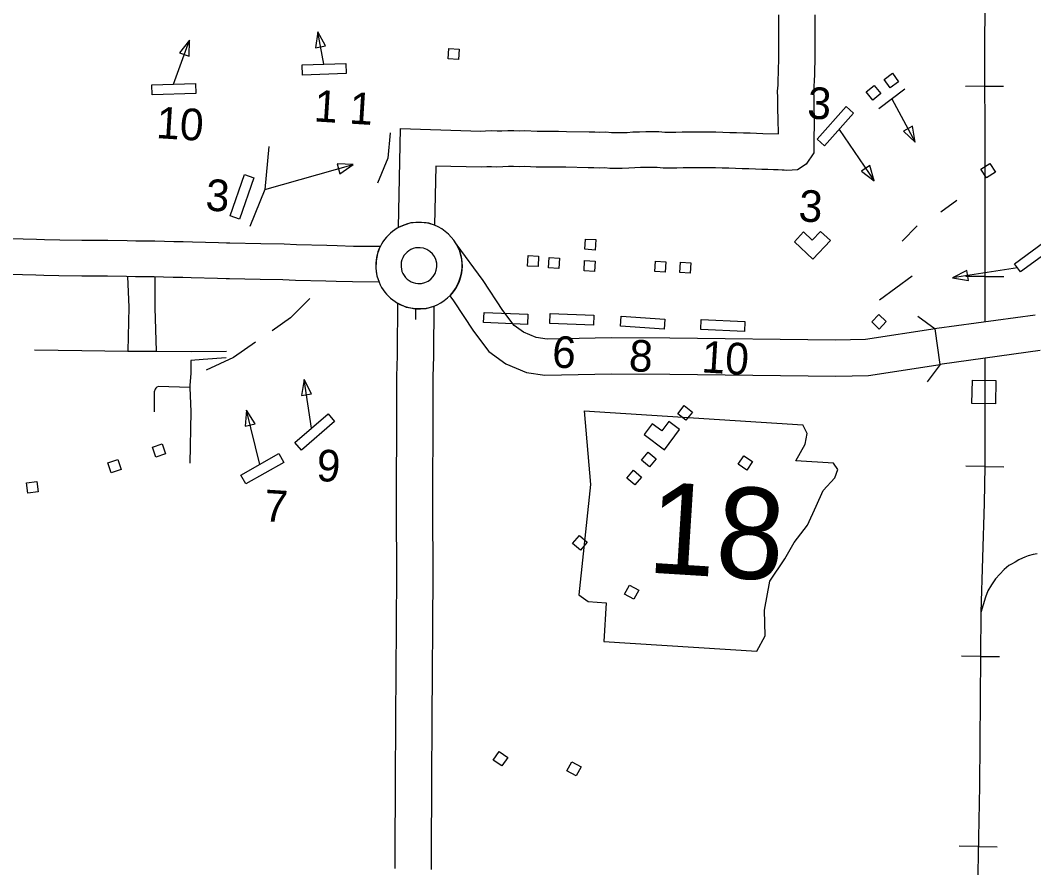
# Model space of a CAD drawing. Extents: x 1366406 to 1373462, y 376856 to 381998.
# Drawn here: x 1369095.2 to 1369209.2, y 379869.7 to 379965 of the extents above; entities that cross this region are included whole.
import ezdxf

# ---------------------------------------------------------------- set-up
doc = ezdxf.new("R2010")
doc.units = 0
for name, color, linetype in [('10', 7, 'Continuous'), ('15', 7, 'Continuous'), ('21', 7, 'Continuous'), ('24', 7, 'Continuous'), ('34', 7, 'Continuous'), ('37', 7, 'Continuous'), ('40', 7, 'Continuous'), ('56', 7, 'Continuous'), ('58', 7, 'Continuous')]:
    doc.layers.add(name, color=color, linetype=linetype)

msp = doc.modelspace()

# ---------------------------------------------------------------- linework, layer by layer
at = {"layer": '10'}
for points in [[(1369094, 379940.46), (1369097, 379940.39), (1369097.92, 379940.37), (1369099.62, 379940.32), (1369102.12, 379940.28), (1369103.22, 379940.3), (1369105.05, 379940.28), (1369107.21, 379940.24), (1369108.2, 379940.23), (1369110.32, 379940.2), (1369111.41, 379940.19), (1369112.48, 379940.14), (1369113.52, 379940.13), (1369114.55, 379940.11), (1369117.51, 379940.01), (1369118.39, 379939.99), (1369118.77, 379939.98), (1369122.27, 379939.93), (1369124.87, 379939.87), (1369126.28, 379939.82), (1369129.7, 379939.72), (1369130.84, 379939.69), (1369132.67, 379939.63), (1369135.7, 379939.6), (1369135.37, 379938.78), (1369135.23, 379937.96), (1369135.19, 379937.1), (1369135.32, 379936.27), (1369135.56, 379935.55)], [(1369144.24, 379939.88), (1369144.5, 379939.38), (1369144.66, 379938.97), (1369144.77, 379938.57), (1369144.85, 379938.19), (1369144.89, 379937.8), (1369144.91, 379937.37), (1369144.89, 379936.97), (1369144.83, 379936.58), (1369144.73, 379936.13), (1369144.57, 379935.64), (1369144.43, 379935.32), (1369144.24, 379934.97), (1369144.01, 379934.62), (1369143.79, 379934.34), (1369143.53, 379934.04)], [(1369198.71, 379926.29), (1369198.13, 379930.3), (1369190.29, 379929.11), (1369186.94, 379929.04), (1369168.3, 379929.26), (1369161.68, 379929.29), (1369154.48, 379929.15), (1369153.25, 379929.33), (1369151.83, 379929.93), (1369150.78, 379930.7), (1369149.5, 379932.39), (1369147.28, 379935.77), (1369144.24, 379939.88)], [(1369135.56, 379935.55), (1369132.59, 379935.59), (1369130.73, 379935.64), (1369129.59, 379935.67), (1369126.14, 379935.77), (1369124.75, 379935.83), (1369122.2, 379935.88), (1369118.73, 379935.93), (1369118.34, 379935.94), (1369117.39, 379935.96), (1369114.43, 379936.06), (1369113.46, 379936.08), (1369112.38, 379936.09), (1369111.3, 379936.14), (1369110.27, 379936.15), (1369108.14, 379936.18), (1369107.15, 379936.2), (1369105, 379936.23), (1369103.23, 379936.25), (1369102.12, 379936.23), (1369099.53, 379936.28), (1369097.83, 379936.32), (1369096.92, 379936.34), (1369093.92, 379936.41)], [(1369143.53, 379934.04), (1369143.95, 379933.46), (1369146.19, 379930.05), (1369147.91, 379927.78), (1369149.81, 379926.39), (1369152.15, 379925.39), (1369154.23, 379925.1), (1369161.71, 379925.24), (1369168.27, 379925.21), (1369186.96, 379924.99), (1369190.64, 379925.07), (1369198.71, 379926.29)], [(1369209.39, 379931.87), (1369198.35, 379930.34), (1369198.13, 379930.31)], [(1369198.71, 379926.29), (1369198.13, 379930.3)], [(1369209.95, 379927.86), (1369198.93, 379926.33), (1369198.71, 379926.3)]]:
    msp.add_lwpolyline(points, dxfattribs=at)
at = {"layer": '15'}
for points in [[(1369180.5, 379952.25), (1369180.47, 379953.9), (1369180.45, 379955.08), (1369180.44, 379955.72), (1369180.44, 379956.34), (1369180.42, 379957.05), (1369180.46, 379957.73), (1369180.48, 379958.39), (1369180.51, 379959.07), (1369180.53, 379959.73), (1369180.54, 379960.39), (1369180.55, 379960.94), (1369180.56, 379961.68), (1369180.55, 379962.33), (1369180.55, 379962.99), (1369180.55, 379963.65), (1369180.55, 379964.31), (1369180.55, 379964.98), (1369180.55, 379965.65)], [(1369184.6, 379965.65), (1369184.6, 379964.98), (1369184.6, 379964.31), (1369184.6, 379963.66), (1369184.6, 379963), (1369184.6, 379962.35), (1369184.61, 379961.68), (1369184.6, 379960.9), (1369184.59, 379960.31), (1369184.58, 379959.61), (1369184.55, 379958.91), (1369184.52, 379958.24), (1369184.5, 379957.57), (1369184.47, 379956.99), (1369184.49, 379956.39), (1369184.49, 379955.75), (1369184.5, 379955.15), (1369184.52, 379953.98), (1369184.53, 379953.41), (1369184.54, 379952.77), (1369184.5, 379952.28), (1369184.48, 379950.11)], [(1369141.81, 379941.96), (1369141.15, 379942.19), (1369140.09, 379942.29), (1369139.13, 379942.24), (1369138.39, 379941.99), (1369137.76, 379941.72), (1369137.97, 379952.84)], [(1369137.97, 379952.84), (1369145.89, 379952.58), (1369146.99, 379952.56), (1369147.54, 379952.59), (1369148.26, 379952.61), (1369148.86, 379952.58), (1369149.39, 379952.59), (1369150.05, 379952.61), (1369150.31, 379952.61), (1369150.73, 379952.61), (1369151.35, 379952.59), (1369151.95, 379952.62), (1369153.35, 379952.56), (1369154.69, 379952.55), (1369155.29, 379952.56), (1369155.76, 379952.55), (1369156.66, 379952.53), (1369159.2, 379952.49), (1369159.85, 379952.47), (1369160.41, 379952.45), (1369161.07, 379952.47), (1369161.71, 379952.42), (1369162.27, 379952.41), (1369162.89, 379952.41), (1369163.49, 379952.42), (1369164.12, 379952.47), (1369164.86, 379952.49), (1369165.58, 379952.51), (1369166.26, 379952.5), (1369167.03, 379952.5), (1369167.72, 379952.44), (1369168.35, 379952.44), (1369168.97, 379952.43), (1369169.68, 379952.49), (1369170.44, 379952.48), (1369171.18, 379952.48), (1369171.93, 379952.47), (1369172.7, 379952.47), (1369173.47, 379952.46), (1369174.25, 379952.44), (1369175.03, 379952.42), (1369175.8, 379952.4), (1369176.56, 379952.38), (1369177.31, 379952.35), (1369178.04, 379952.32), (1369178.76, 379952.3), (1369180.5, 379952.25)], [(1369184.48, 379950.11), (1369183.64, 379948.83), (1369182.66, 379948.21), (1369181.45, 379948.14), (1369181.16, 379948.18), (1369180.91, 379948.18), (1369180.47, 379948.2), (1369179.95, 379948.21), (1369179.33, 379948.23), (1369178.63, 379948.25), (1369177.91, 379948.28), (1369177.17, 379948.3), (1369176.43, 379948.33), (1369175.68, 379948.35), (1369174.92, 379948.38), (1369174.17, 379948.39), (1369173.41, 379948.41), (1369172.66, 379948.42), (1369171.9, 379948.42), (1369171.17, 379948.43), (1369170.42, 379948.43), (1369169.8, 379948.43), (1369169.09, 379948.38), (1369168.31, 379948.39), (1369167.54, 379948.39), (1369166.87, 379948.45), (1369166.25, 379948.45), (1369165.59, 379948.46), (1369164.97, 379948.45), (1369164.34, 379948.42), (1369163.66, 379948.38), (1369162.92, 379948.36), (1369162.24, 379948.36), (1369161.54, 379948.37), (1369160.97, 379948.41), (1369160.4, 379948.4), (1369159.72, 379948.42), (1369159.09, 379948.44), (1369156.59, 379948.49), (1369155.69, 379948.5), (1369155.28, 379948.51), (1369154.7, 379948.5), (1369153.25, 379948.51), (1369151.95, 379948.56), (1369151.36, 379948.54), (1369150.68, 379948.56), (1369150.35, 379948.56), (1369150.12, 379948.56), (1369149.5, 379948.54), (1369148.83, 379948.52), (1369148.2, 379948.55), (1369147.7, 379948.54), (1369147.07, 379948.51), (1369141.94, 379948.6)], [(1369141.94, 379948.6), (1369141.81, 379941.96)], [(1369137.39, 379873.17), (1369137.39, 379874.04), (1369137.39, 379874.9), (1369137.4, 379875.76), (1369137.4, 379876.61), (1369137.41, 379877.45), (1369137.42, 379878.27), (1369137.42, 379879.06), (1369137.42, 379879.83), (1369137.42, 379880.58), (1369137.42, 379881.29), (1369137.42, 379881.96), (1369137.43, 379882.59), (1369137.44, 379883.17), (1369137.44, 379883.71), (1369137.45, 379884.2), (1369137.46, 379884.66), (1369137.45, 379885.01), (1369137.46, 379885.39), (1369137.46, 379885.72), (1369137.46, 379886.05), (1369137.46, 379886.42), (1369137.46, 379886.86), (1369137.46, 379887.38), (1369137.46, 379888.01), (1369137.46, 379888.72), (1369137.47, 379889.49), (1369137.47, 379890.31), (1369137.48, 379891.58), (1369137.48, 379892.04), (1369137.49, 379892.93), (1369137.5, 379893.83), (1369137.52, 379894.74), (1369137.53, 379895.66), (1369137.53, 379896.58), (1369137.54, 379897.52), (1369137.54, 379898.47), (1369137.54, 379899.42), (1369137.55, 379900.37), (1369137.56, 379901.3), (1369137.57, 379902.23), (1369137.57, 379903.15), (1369137.57, 379904.05), (1369137.57, 379904.95), (1369137.55, 379905.84), (1369137.53, 379906.85), (1369137.54, 379907.67), (1369137.54, 379908.54), (1369137.53, 379909.42), (1369137.53, 379910.31), (1369137.53, 379911.18), (1369137.54, 379912.05), (1369137.54, 379912.9), (1369137.54, 379913.74), (1369137.54, 379914.59), (1369137.54, 379915.44), (1369137.55, 379916.35), (1369137.55, 379917.14), (1369137.56, 379917.98), (1369137.56, 379918.82), (1369137.56, 379919.69), (1369137.56, 379920.47), (1369137.57, 379921.28), (1369137.57, 379922.08), (1369137.58, 379922.86), (1369137.58, 379923.62), (1369137.58, 379924.39), (1369137.58, 379925.16), (1369137.59, 379925.92), (1369137.62, 379927.52), (1369137.63, 379927.74), (1369137.67, 379933.2), (1369138.63, 379932.76), (1369139.68, 379932.59), (1369140.86, 379932.6), (1369141.71, 379932.87)], [(1369139.68, 379932.59), (1369139.67, 379931.37)], [(1369141.71, 379932.87), (1369141.68, 379927.67), (1369141.67, 379927.45), (1369141.64, 379925.86), (1369141.63, 379925.13), (1369141.63, 379924.39), (1369141.63, 379923.62), (1369141.63, 379922.84), (1369141.62, 379922.04), (1369141.61, 379921.25), (1369141.61, 379920.46), (1369141.61, 379919.68), (1369141.61, 379918.81), (1369141.61, 379917.96), (1369141.6, 379917.11), (1369141.6, 379916.33), (1369141.59, 379915.43), (1369141.59, 379914.59), (1369141.59, 379913.75), (1369141.59, 379912.89), (1369141.59, 379912.03), (1369141.58, 379911.16), (1369141.58, 379910.29), (1369141.58, 379909.44), (1369141.59, 379908.56), (1369141.59, 379907.66), (1369141.58, 379906.88), (1369141.6, 379905.92), (1369141.62, 379905), (1369141.62, 379904.07), (1369141.62, 379903.13), (1369141.62, 379902.2), (1369141.61, 379901.26), (1369141.6, 379900.33), (1369141.59, 379899.39), (1369141.59, 379898.46), (1369141.59, 379897.52), (1369141.58, 379896.57), (1369141.58, 379895.62), (1369141.57, 379894.68), (1369141.55, 379893.78), (1369141.54, 379892.88), (1369141.53, 379892), (1369141.53, 379891.55), (1369141.52, 379890.28), (1369141.52, 379889.47), (1369141.51, 379888.7), (1369141.51, 379888), (1369141.51, 379887.37), (1369141.51, 379886.85), (1369141.51, 379886.43), (1369141.51, 379886.06), (1369141.51, 379885.72), (1369141.51, 379885.37), (1369141.5, 379885.02), (1369141.51, 379884.64), (1369141.5, 379884.14), (1369141.49, 379883.66), (1369141.49, 379883.12), (1369141.48, 379882.55), (1369141.47, 379881.93), (1369141.47, 379881.27), (1369141.47, 379880.57), (1369141.47, 379879.83), (1369141.47, 379879.06), (1369141.47, 379878.24), (1369141.46, 379877.41), (1369141.45, 379876.58), (1369141.45, 379875.73), (1369141.44, 379874.88), (1369141.44, 379874.02), (1369141.44, 379873.16)], [(1369137.36, 379869.59), (1369137.37, 379870.49), (1369137.38, 379871.8), (1369137.38, 379872.29), (1369137.39, 379873.17)], [(1369141.44, 379873.16), (1369141.43, 379872.27), (1369141.43, 379871.78), (1369141.42, 379870.45), (1369141.41, 379869.48)]]:
    msp.add_lwpolyline(points, dxfattribs=at)
at = {"layer": '21'}
for p, q in [((1369158.64, 379921.08), (1369159.36, 379912.8)), ((1369183.75, 379918.54), (1369183.24, 379919.53)), ((1369183.53, 379917.32), (1369183.75, 379918.54)), ((1369182.46, 379915.47), (1369183.53, 379917.32)), ((1369186.7, 379915.2), (1369182.46, 379915.47)), ((1369187.2, 379914.48), (1369186.7, 379915.2)), ((1369185.54, 379912.12), (1369186.87, 379913.54)), ((1369186.87, 379913.54), (1369187.2, 379914.48)), ((1369159.36, 379912.8), (1369158.03, 379900.38)), ((1369184.75, 379910.38), (1369185.54, 379912.12)), ((1369183.79, 379908.24), (1369184.75, 379910.38)), ((1369182.29, 379906.28), (1369183.79, 379908.24)), ((1369181.21, 379904.42), (1369182.29, 379906.28)), ((1369179.55, 379901.92), (1369181.21, 379904.42)), ((1369178.93, 379898.66), (1369179.55, 379901.92)), ((1369158.03, 379900.38), (1369159.08, 379899.63)), ((1369159.08, 379899.63), (1369161.13, 379899.5)), ((1369161.13, 379899.5), (1369160.86, 379895.13)), ((1369179.02, 379895.77), (1369178.93, 379898.66)), ((1369178.09, 379894.05), (1369179.02, 379895.77)), ((1369160.86, 379895.13), (1369178.09, 379894.05))]:
    msp.add_line(p, q, dxfattribs=at)
msp.add_lwpolyline([(1369158.64, 379921.08), (1369183.24, 379919.53)], dxfattribs=at)
at = {"layer": '24'}
for radius, start, end in [(4.86, 86.4139, 266.4139), (4.86, 266.4139, 86.4139), (2.02, 86.4139, 266.4139), (2.02, 266.4139, 86.4139)]:
    msp.add_arc((1369140.05, 379937.43), radius, start, end, dxfattribs=at)
at = {"layer": '34'}
for points in [[(1369107.26, 379936.19), (1369107.4, 379932.74), (1369107.3, 379927.81)], [(1369110.31, 379936.18), (1369110.34, 379932.66), (1369110.46, 379927.79)], [(1369096.79, 379927.97), (1369102.12, 379927.89), (1369107.3, 379927.81), (1369110.46, 379927.79), (1369114.41, 379927.76), (1369118.4, 379927.79)], [(1369114.39, 379926.77), (1369114.37, 379925.31), (1369114.28, 379923.93), (1369114.28, 379923.73), (1369114.38, 379920.96), (1369114.28, 379915.21)], [(1369118.37, 379927.04), (1369115.76, 379926.85), (1369114.39, 379926.77)], [(1369114.28, 379923.73), (1369110.74, 379923.84), (1369110.55, 379923.76), (1369110.44, 379923.65), (1369110.36, 379923.51), (1369110.27, 379923.24), (1369110.26, 379922.88), (1369110.27, 379920.96)]]:
    msp.add_lwpolyline(points, dxfattribs=at)
at = {"layer": '37'}
for points in [[(1369196.18, 379931.75), (1369198.13, 379930.3)], [(1369198.71, 379926.29), (1369197.25, 379924.34)]]:
    msp.add_lwpolyline(points, dxfattribs=at)
at = {"layer": '40'}
for p, q in [((1369203.71, 379957.6), (1369201.57, 379957.59)), ((1369203.71, 379957.6), (1369205.84, 379957.61)), ((1369203.74, 379936.21), (1369201.6, 379936.22)), ((1369203.74, 379936.21), (1369205.88, 379936.21)), ((1369203.72, 379914.83), (1369201.58, 379914.87)), ((1369203.72, 379914.83), (1369205.86, 379914.79)), ((1369203.24, 379893.45), (1369201.1, 379893.47)), ((1369203.24, 379893.45), (1369205.37, 379893.44)), ((1369203, 379872.07), (1369200.86, 379872.11)), ((1369203, 379872.07), (1369205.14, 379872.03))]:
    msp.add_line(p, q, dxfattribs=at)
for points in [[(1369204.17, 380048.19), (1369203.99, 380035.64), (1369203.93, 380031.4), (1369203.96, 380031.14), (1369203.9, 380028.12), (1369203.93, 380026.11), (1369203.84, 380018.74), (1369203.93, 380003.71), (1369203.8, 379990.97), (1369203.88, 379971.85), (1369203.68, 379963.51), (1369203.75, 379947.74), (1369203.73, 379931.08)], [(1369203.73, 379927), (1369203.72, 379914.83), (1369203.65, 379910.71), (1369203.27, 379898.39), (1369203.14, 379878.88), (1369202.78, 379861.36), (1369202.6, 379803.28), (1369202.23, 379752.73)], [(1369209.63, 379905.01), (1369209.17, 379904.93), (1369208.61, 379904.78), (1369208.23, 379904.63), (1369207.97, 379904.52), (1369207.55, 379904.31), (1369207.16, 379904.08), (1369206.73, 379903.83), (1369206.45, 379903.67), (1369205.91, 379903.23), (1369205.43, 379902.71), (1369204.93, 379902.19), (1369204.5, 379901.53), (1369204.07, 379900.84), (1369203.81, 379900.13), (1369203.53, 379899.28), (1369203.27, 379898.39)]]:
    msp.add_lwpolyline(points, dxfattribs=at)
msp.add_lwpolyline([(1369202.33, 379924.55), (1369204.98, 379924.51), (1369204.94, 379921.87), (1369202.29, 379921.91)], close=True, dxfattribs=at)
at = {"layer": '56'}
for points in [[(1369128.42, 379961.92), (1369129.55, 379962.14), (1369128.66, 379963.72)], [(1369113.1, 379961.36), (1369114.18, 379960.98), (1369114.22, 379962.79)], [(1369143.34, 379960.69), (1369143.41, 379961.86), (1369144.58, 379961.78), (1369144.51, 379960.62)], [(1369126.93, 379958.87), (1369126.89, 379960), (1369131.81, 379960.15), (1369131.85, 379959.03)], [(1369192.39, 379958.37), (1369193.33, 379959.07), (1369194.03, 379958.12), (1369193.08, 379957.42)], [(1369110.02, 379956.63), (1369109.98, 379957.76), (1369114.9, 379957.92), (1369114.94, 379956.79)], [(1369190.38, 379956.97), (1369191.29, 379957.71), (1369192.03, 379956.8), (1369191.12, 379956.06)], [(1369188.13, 379955.33), (1369188.97, 379954.58), (1369185.7, 379950.91), (1369184.86, 379951.66)], [(1369195.59, 379953.12), (1369194.58, 379952.57), (1369195.9, 379951.33)], [(1369130.85, 379948.88), (1369131.16, 379947.77), (1369132.66, 379948.79)], [(1369203.93, 379947.3), (1369203.3, 379948.28), (1369204.29, 379948.92), (1369204.92, 379947.93)], [(1369190.79, 379948.69), (1369189.84, 379948.04), (1369191.29, 379946.95)], [(1369120.42, 379947.69), (1369121.48, 379947.32), (1369119.85, 379942.67), (1369118.79, 379943.04)], [(1369158.72, 379939.26), (1369158.8, 379940.42), (1369159.97, 379940.35), (1369159.89, 379939.18)], [(1369207.75, 379936.72), (1369207.08, 379937.63), (1369211.05, 379940.54), (1369211.72, 379939.63)], [(1369152.28, 379937.38), (1369152.35, 379938.55), (1369153.52, 379938.48), (1369153.45, 379937.31)], [(1369154.62, 379937.16), (1369154.7, 379938.33), (1369155.87, 379938.26), (1369155.8, 379937.09)], [(1369158.63, 379936.83), (1369158.7, 379937.99), (1369159.87, 379937.92), (1369159.8, 379936.75)], [(1369166.6, 379936.76), (1369166.67, 379937.93), (1369167.85, 379937.85), (1369167.77, 379936.68)], [(1369169.41, 379936.65), (1369169.48, 379937.81), (1369170.65, 379937.74), (1369170.58, 379936.57)], [(1369201.9, 379935.75), (1369201.72, 379936.88), (1369200.11, 379936.05)], [(1369147.33, 379931.01), (1369147.38, 379932.14), (1369152.3, 379931.95), (1369152.25, 379930.82)], [(1369154.79, 379930.9), (1369154.83, 379932.03), (1369159.75, 379931.84), (1369159.7, 379930.71)], [(1369162.72, 379930.62), (1369162.8, 379931.74), (1369167.71, 379931.39), (1369167.63, 379930.27)], [(1369191.83, 379930.28), (1369191, 379931.1), (1369191.82, 379931.94), (1369192.65, 379931.13)], [(1369171.76, 379930.25), (1369171.81, 379931.38), (1369176.72, 379931.15), (1369176.67, 379930.03)], [(1369126.83, 379922.82), (1369127.97, 379922.99), (1369127.15, 379924.61)], [(1369169.17, 379920.75), (1369169.9, 379921.67), (1369170.82, 379920.93), (1369170.08, 379920.02)], [(1369120.49, 379919.37), (1369121.61, 379919.64), (1369120.64, 379921.18)], [(1369126.82, 379916.68), (1369126.08, 379917.53), (1369129.82, 379920.74), (1369130.55, 379919.88)], [(1369110.43, 379915.89), (1369110.06, 379917), (1369111.17, 379917.37), (1369111.54, 379916.26)], [(1369120.55, 379912.86), (1369119.99, 379913.84), (1369124.27, 379916.27), (1369124.83, 379915.29)], [(1369165.08, 379915.54), (1369165.84, 379916.44), (1369166.74, 379915.68), (1369165.98, 379914.79)], [(1369175.96, 379915.07), (1369176.61, 379916.04), (1369177.59, 379915.39), (1369176.94, 379914.42)], [(1369105.4, 379914.12), (1369105.04, 379915.23), (1369106.16, 379915.6), (1369106.52, 379914.48)], [(1369163.45, 379913.52), (1369164.21, 379914.4), (1369165.1, 379913.63), (1369164.33, 379912.75)], [(1369096.04, 379911.82), (1369095.88, 379912.97), (1369097.04, 379913.14), (1369097.2, 379911.98)], [(1369157.34, 379906.18), (1369158.11, 379907.07), (1369159, 379906.3), (1369158.23, 379905.42)], [(1369163.19, 379900.46), (1369163.76, 379901.48), (1369164.79, 379900.91), (1369164.22, 379899.89)], [(1369148.42, 379881.8), (1369149.09, 379882.77), (1369150.05, 379882.1), (1369149.39, 379881.14)], [(1369156.7, 379880.57), (1369157.25, 379881.6), (1369158.29, 379881.04), (1369157.73, 379880.01)]]:
    msp.add_lwpolyline(points, close=True, dxfattribs=at)
for points in [[(1369129.35, 379960.08), (1369128.66, 379963.72)], [(1369112.44, 379957.84), (1369114.22, 379962.79)], [(1369191.81, 379955.11), (1369194.75, 379957.3)], [(1369193.28, 379956.21), (1369195.9, 379951.33)], [(1369136.8, 379952.36), (1369136.55, 379949.52), (1369135.4, 379946.72)], [(1369187.33, 379952.74), (1369191.29, 379946.95)], [(1369123.15, 379950.81), (1369122.72, 379945.99), (1369121.01, 379941.82)], [(1369122.72, 379945.99), (1369132.66, 379948.79)], [(1369198.78, 379943.47), (1369200.57, 379944.8)], [(1369196.13, 379941.91), (1369194.42, 379940.16)], [(1369207.42, 379937.17), (1369200.11, 379936.05)], [(1369195.56, 379936.25), (1369191.88, 379933.55)], [(1369127.77, 379933.73), (1369125.6, 379931.55), (1369123.54, 379930.1)], [(1369121.65, 379928.81), (1369119.18, 379927.1), (1369116.09, 379925.66)], [(1369127.95, 379919.13), (1369127.15, 379924.61)], [(1369122.13, 379915.06), (1369120.64, 379921.18)]]:
    msp.add_lwpolyline(points, dxfattribs=at)
at = {"layer": '58'}
for points in [[(1369184.39, 379938.16), (1369186.35, 379940.24), (1369185.25, 379941.28), (1369184.32, 379940.29), (1369183.34, 379941.22), (1369182.31, 379940.12)], [(1369167.67, 379916.7), (1369169.39, 379918.98), (1369168.19, 379919.89), (1369167.38, 379918.82), (1369166.3, 379919.63), (1369165.39, 379918.43)]]:
    msp.add_lwpolyline(points, close=True, dxfattribs=at)

# ---------------------------------------------------------------- texts
at = {"layer": '21'}
msp.add_text('18', height=10.264, rotation=356.4139, dxfattribs=at).set_placement((1369165.63, 379902.91))
at = {"layer": '56'}
for s, height, p in [('1 1', 3.564, (1369128.17, 379953.66)), ('3', 3.56, (1369183.69, 379954)), ('10', 3.564, (1369110.41, 379951.78)), ('3', 3.56, (1369115.97, 379943.64)), ('6', 3.56, (1369154.96, 379926)), ('8', 3.56, (1369163.61, 379925.58)), ('10', 3.564, (1369171.78, 379925.43)), ('9', 3.56, (1369128.45, 379913.22)), ('7', 3.56, (1369122.53, 379908.68))]:
    msp.add_text(s, height=height, rotation=356.4139, dxfattribs=at).set_placement(p)
at = {"layer": '58'}
msp.add_text('3', height=3.56, rotation=356.4139, dxfattribs=at).set_placement((1369182.71, 379942.43))

doc.saveas('drawing.dxf')
